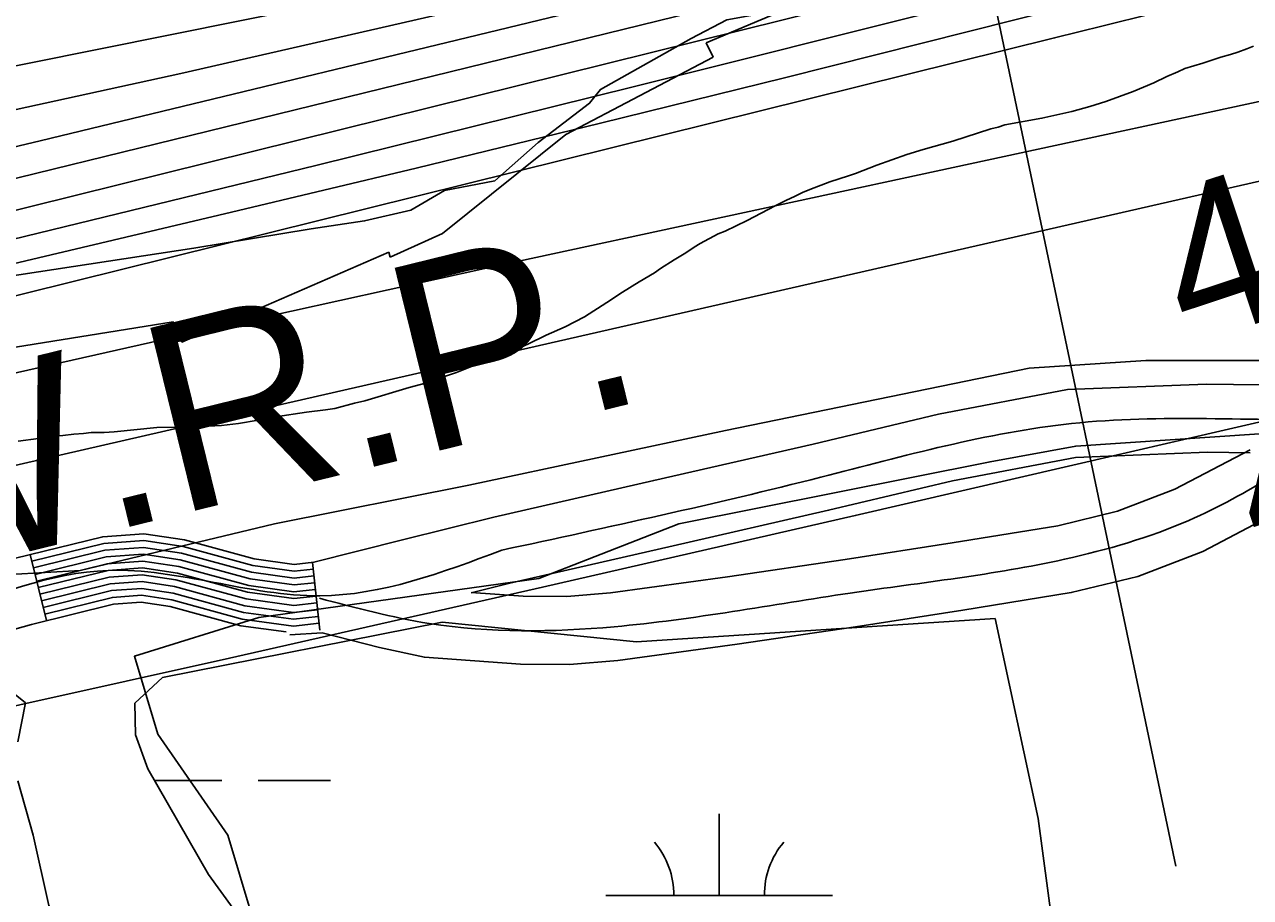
# Model space of a CAD drawing. Extents: x 3177185 to 3215018, y 812988 to 838321.
# Drawn here: x 3209728 to 3210269, y 827149 to 827534 of the extents above; entities that cross this region are included whole.
import ezdxf

# ---------------------------------------------------------------- set-up
doc = ezdxf.new("R2010")
doc.units = 0
for name, color, linetype in [('V-RIVR-EDGE', 7, 'Continuous'), ('V-RIVR-RANG', 7, 'Continuous'), ('V-ROAD-CNTR', 7, 'Continuous'), ('V-RRAP-RVMT', 7, 'Continuous'), ('V-SITE-VEGE', 7, 'Continuous'), ('V-TOPO-DPTH', 7, 'Continuous'), ('V-TOPO-MAJR', 7, 'Continuous'), ('V-TOPO-MINR', 7, 'Continuous'), ('V-TOPO-WATR', 7, 'Continuous'), ('V-TOPO-WATR-IDEN', 7, 'Continuous'), ('V-WETL-SWMP', 7, 'Continuous')]:
    doc.layers.add(name, color=color, linetype=linetype)

msp = doc.modelspace()

# ---------------------------------------------------------------- linework, layer by layer
at = {"layer": 'V-RIVR-EDGE'}
msp.add_lwpolyline([(3209718.76, 827422.59), (3209802.69, 827435.42), (3209854.44, 827443.99), (3209877.92, 827447.41), (3209898.36, 827452.14), (3209913.16, 827460.8), (3209935.34, 827465.09), (3209954.51, 827481.99), (3209977.15, 827499.32), (3209981.95, 827505.4), (3210021.99, 827527.9), (3210037.66, 827536.12), (3210071.15, 827542.12), (3210097.69, 827551.19), (3210142.46, 827553.68), (3210159.43, 827559.29), (3210192.07, 827575.3), (3210225.14, 827588.69), (3210265.59, 827600.33), (3210294.74, 827607.64)], dxfattribs=at)
at = {"layer": 'V-RIVR-RANG'}
msp.add_line((3210235.72, 827162.96), (3210030.62, 828141.7), dxfattribs=at)
at = {"layer": 'V-ROAD-CNTR'}
for p, q in [((3209737.64, 827271.17), (3209730.47, 827300.3)), ((3209858.17, 827267.03), (3209854.92, 827296.85))]:
    msp.add_line(p, q, dxfattribs=at)
for points in [[(3211456.77, 827635.95), (3211358.27, 827601.14), (3211267.47, 827566.78), (3211176.85, 827532.67), (3211124.65, 827513.7), (3211072.26, 827494.68), (3210995.95, 827465.59), (3210919.66, 827435.8), (3210858.99, 827408.66), (3210798.29, 827384.43), (3210777.42, 827379.91), (3210707.86, 827376.28), (3210633.88, 827372.97), (3210560.56, 827371.58), (3210501.46, 827375.74), (3210440.98, 827379.33), (3210374.5, 827377.19), (3210309.07, 827374.74), (3210249.24, 827375.47), (3210188.01, 827373.03)], [(3210188.01, 827373.03), (3210131.03, 827362.2), (3210075.82, 827349.05), (3210005.5, 827333.01), (3209935, 827316.85), (3209894.73, 827306.75), (3209855.62, 827296.93), (3209846.95, 827295.98), (3209829.29, 827298.4), (3209798.51, 827306.74), (3209780.64, 827309.5), (3209762.5, 827308.18), (3209723.37, 827298.55)], [(3209845.04, 827264.92), (3209859.24, 827265.81), (3209884.55, 827259.39), (3209904.34, 827255.04), (3209946.72, 827251.96), (3209968.32, 827251.87), (3209989.69, 827253.57), (3210042.26, 827260.82), (3210094.4, 827268.5), (3210141.78, 827275.78), (3210189.63, 827283.54), (3210218.99, 827290.69), (3210247.72, 827301.7), (3210287.06, 827322.4), (3210321.09, 827345.4)], [(3209925, 827283.62), (3209947.88, 827281.96), (3209967.19, 827281.87), (3209986.45, 827283.4), (3210038.02, 827290.52), (3210089.94, 827298.17), (3210137.1, 827305.42), (3210183.67, 827312.96), (3210210.03, 827319.39), (3210235.33, 827329.08), (3210268.53, 827346.55)], [(3210268.5, 827345.23), (3210249.65, 827345.46), (3210191.43, 827343.14)], [(3210191.43, 827343.14), (3210137.31, 827332.86), (3210082.63, 827319.83), (3210012.19, 827303.77), (3209942, 827287.68), (3209924.98, 827283.41)], [(3209855.24, 827293.87), (3209846.91, 827292.96), (3209828.69, 827295.45), (3209797.88, 827303.8), (3209780.52, 827306.48), (3209762.97, 827305.21), (3209731.18, 827297.38)], [(3209855.57, 827290.88), (3209846.87, 827289.94), (3209828.09, 827292.5), (3209797.26, 827300.86), (3209780.4, 827303.47), (3209763.44, 827302.23), (3209731.9, 827294.47)], [(3209855.9, 827287.9), (3209846.83, 827286.91), (3209827.49, 827289.56), (3209796.64, 827297.92), (3209780.27, 827300.45), (3209763.92, 827299.26), (3209732.62, 827291.56)], [(3209856.22, 827284.92), (3209846.78, 827283.89), (3209826.89, 827286.61), (3209796.01, 827294.98), (3209780.15, 827297.43), (3209764.39, 827296.29), (3209733.33, 827288.64)], [(3209856.55, 827281.94), (3209846.74, 827280.87), (3209826.3, 827283.67), (3209795.39, 827292.04), (3209780.03, 827294.42), (3209764.86, 827293.31), (3209734.05, 827285.73)], [(3209856.87, 827278.96), (3209846.7, 827277.85), (3209825.7, 827280.72), (3209794.77, 827289.1), (3209779.91, 827291.4), (3209765.33, 827290.34), (3209734.77, 827282.82)], [(3209857.2, 827275.97), (3209846.66, 827274.82), (3209825.1, 827277.77), (3209794.14, 827286.16), (3209779.79, 827288.38), (3209765.8, 827287.37), (3209735.48, 827279.91)], [(3209857.52, 827272.99), (3209846.62, 827271.8), (3209824.5, 827274.83), (3209793.52, 827283.22), (3209779.66, 827285.37), (3209766.27, 827284.39), (3209736.2, 827276.99)], [(3209857.85, 827270.01), (3209846.58, 827268.78), (3209823.9, 827271.88), (3209792.9, 827280.28), (3209779.54, 827282.35), (3209766.74, 827281.42), (3209736.92, 827274.08)], [(3209843.31, 827266.2), (3209823.31, 827268.94), (3209792.27, 827277.34), (3209779.42, 827279.33), (3209767.21, 827278.44), (3209731.03, 827269.54), (3209694.07, 827259.12), (3209649.03, 827245.26), (3209603.37, 827231.47), (3209485.9, 827203.96), (3209369.32, 827176.88), (3209292.6, 827152.37), (3209217.38, 827123.14), (3209137.44, 827085.9), (3209056.69, 827048.43), (3208983.6, 827019.36), (3208909.88, 826992.32), (3208831.6, 826965.93)]]:
    msp.add_lwpolyline(points, dxfattribs=at)
for points in [[(3212784.04, 828348.86), (3212610.15, 828268.62), (3212500.86, 828208.2), (3212361.17, 828105.33), (3212289.92, 828011.63), (3212212.12, 827921.98), (3212160.44, 827881.32), (3212062.5, 827839.05), (3211919.46, 827792.25), (3211747.55, 827733.29), (3211657.99, 827699.93), (3211560.1, 827656.66), (3211363.42, 827587.05), (3211182.05, 827518.61), (3211077.49, 827480.62), (3210925.45, 827421.96), (3210802.69, 827370.03), (3210708.58, 827361.3), (3210560.17, 827356.57), (3210440.78, 827364.32), (3210309.26, 827359.73), (3210189.72, 827358.08), (3210079.22, 827334.44), (3209938.5, 827302.26)], [(3209858.02, 827281.06), (3209906.5, 827269.92), (3209988.07, 827268.49), (3210092.17, 827283.33), (3210186.65, 827298.25), (3210241.52, 827315.39), (3210314.7, 827359.19)], [(3209938.5, 827302.26), (3209858.27, 827282.13), (3209764.86, 827293.31), (3209689.83, 827273.51), (3209599.49, 827245.97), (3209365.34, 827191.36), (3209211.49, 827136.95), (3209050.75, 827062.22), (3208904.9, 827006.47), (3208748.23, 826958.77), (3208586.7, 826931.81), (3208473.88, 826906.7), (3208369.01, 826888.58), (3208346.33, 826885.16)]]:
    msp.add_spline(points, degree=3, dxfattribs=at)
at = {"layer": 'V-RRAP-RVMT'}
for p, q in [((3210080.53, 827547.9), (3210028.66, 827526.05)), ((3210028.66, 827526.05), (3210031.63, 827519.69)), ((3210031.63, 827519.69), (3209966.77, 827485.49)), ((3209966.77, 827485.49), (3209912.32, 827441.94)), ((3209912.32, 827441.94), (3209889.17, 827431.5)), ((3209888.67, 827433.7), (3209797.32, 827393.95)), ((3209889.17, 827431.5), (3209888.67, 827433.7)), ((3209793.55, 827403.01), (3209687.63, 827385.96)), ((3209797.32, 827393.95), (3209793.55, 827403.01))]:
    msp.add_line(p, q, dxfattribs=at)
at = {"layer": 'V-SITE-VEGE'}
for points in [[(3210269.97, 827524.51), (3210267.11, 827523.33), (3210263.08, 827521.88), (3210259.82, 827520.82), (3210255.53, 827519.63), (3210247.59, 827516.99), (3210239.78, 827514.61), (3210236.66, 827513.16), (3210231.85, 827511.19), (3210226, 827508.29), (3210216.89, 827504.47), (3210204.92, 827500.12), (3210197.89, 827497.87), (3210189.95, 827495.75), (3210176.67, 827492.7), (3210160.26, 827489.76), (3210157.4, 827488.83), (3210154.15, 827488.03), (3210137.36, 827482.62), (3210124.34, 827478.91), (3210117.18, 827476.67), (3210103.91, 827472.05), (3210094.42, 827468.36), (3210091.42, 827467.3), (3210083.09, 827464.66), (3210074.38, 827461.36), (3210071.12, 827459.91), (3210067.61, 827458.21), (3210063.97, 827456.63), (3210059.03, 827454.13), (3210046.68, 827447.56), (3210037.05, 827442.95), (3210033.93, 827441.77), (3210026, 827437.43), (3210023.27, 827435.85), (3210019.63, 827433.36), (3210014.43, 827430.21), (3210008.46, 827426.41), (3210005.86, 827424.57), (3209999.1, 827420.63), (3209991.69, 827416.04), (3209984.8, 827411.45), (3209974.93, 827405.15), (3209966.47, 827400.81), (3209958.02, 827397.12), (3209949.96, 827393.05), (3209944.23, 827390.55), (3209940.46, 827389.23), (3209935.52, 827387.12), (3209928.88, 827384.48), (3209925.89, 827383.56), (3209918.47, 827380.66), (3209907.93, 827377.1), (3209904.81, 827375.91), (3209897.65, 827373.92), (3209878.13, 827368.1), (3209873.57, 827367.04), (3209864.85, 827364.79), (3209860.69, 827364.12), (3209852.35, 827363.04), (3209838.67, 827361.02), (3209830.99, 827359.56), (3209822.27, 827358.08), (3209814.84, 827357.27), (3209799.99, 827356.42), (3209786.3, 827356.36), (3209767.55, 827354.46), (3209763.12, 827354.18), (3209757.38, 827354.15), (3209754, 827353.74), (3209749.7, 827353.46), (3209744.88, 827352.79), (3209740.06, 827352.38), (3209734.07, 827351.44), (3209725.21, 827350.36)], [(3209690.68, 827289.78), (3209752.44, 827293.21), (3209838.21, 827313.81), (3209923.98, 827330.97), (3210037.19, 827355), (3210171, 827382.46), (3210222.46, 827385.89), (3210356.26, 827385.89), (3210383.71, 827416.79), (3210407.72, 827430.52), (3210428.31, 827437.38), (3210462.62, 827454.54), (3210493.49, 827451.11), (3210496.93, 827440.81), (3210476.34, 827413.35), (3210466.05, 827392.76), (3210493.49, 827385.89), (3210548.39, 827382.46), (3210620.44, 827382.46), (3210737.08, 827399.62)], [(3210761.1, 827355), (3210620.44, 827351.57), (3210562.11, 827351.57), (3210531.24, 827358.44), (3210418.02, 827358.44), (3210294.51, 827355), (3210191.58, 827348.14), (3210153.85, 827341.27), (3210016.61, 827313.81), (3209954.86, 827289.78), (3209831.35, 827272.62), (3209776.45, 827255.46), (3209786.75, 827221.13), (3209817.62, 827176.51), (3209827.92, 827142.18), (3209821.05, 827111.29), (3209807.33, 827097.56), (3209793.61, 827094.13), (3209773.02, 827090.7), (3209759.3, 827111.29), (3209738.71, 827145.62), (3209731.85, 827176.51), (3209724.99, 827200.54)], [(3209724.99, 827217.7), (3209728.42, 827234.86), (3209711.27, 827248.59)]]:
    msp.add_lwpolyline(points, dxfattribs=at)
at = {"layer": 'V-TOPO-DPTH'}
for points in [[(3211452.74, 827885.48), (3211387.45, 827864.01), (3211322.02, 827842.98), (3211256.5, 827822.24), (3211165.94, 827793.9), (3211145.55, 827787.85), (3211125.04, 827782.2), (3211104.38, 827777.15), (3210287.69, 827628.15), (3210250.69, 827619.4), (3210213.7, 827610.57), (3210042.48, 827569.44), (3209919.77, 827540.57), (3209796.88, 827512.46), (3209673.74, 827485.49), (3209550.43, 827459.29), (3209188.98, 827384.23), (3209165.81, 827379.51), (3209142.61, 827374.91), (3209119.39, 827370.47), (3209096.13, 827366.16), (3208723.69, 827298.48)], [(3208723.69, 827298.48), (3209096.13, 827366.16), (3209119.39, 827370.47), (3209142.61, 827374.91), (3209165.81, 827379.51), (3209188.98, 827384.23), (3209550.43, 827459.29), (3209673.74, 827485.49), (3209796.88, 827512.46), (3209919.77, 827540.57), (3210042.48, 827569.44), (3210213.7, 827610.57), (3210250.69, 827619.4), (3210287.69, 827628.15), (3211104.38, 827777.15), (3211125.04, 827782.2), (3211145.55, 827787.85), (3211165.94, 827793.9), (3211256.5, 827822.24), (3211322.02, 827842.98), (3211387.45, 827864.01), (3211452.74, 827885.48)], [(3211536.65, 827872.22), (3211263.28, 827776.59), (3211250.22, 827772.02), (3211237.15, 827767.47), (3211224.07, 827762.92), (3211211, 827758.39), (3211205.49, 827756.48), (3211195.13, 827753.02), (3211184.72, 827749.72), (3211174.24, 827746.65), (3211163.71, 827743.74), (3211153.11, 827741.11), (3211142.47, 827738.68), (3211131.76, 827736.57), (3211121.01, 827734.68), (3210320.78, 827612.11), (3210295.05, 827606.1), (3210269.36, 827599.96), (3210243.68, 827593.73), (3209260.11, 827352.56)], [(3209260.11, 827352.56), (3210243.68, 827593.73), (3210269.36, 827599.96), (3210295.05, 827606.1), (3210320.78, 827612.11), (3211121.01, 827734.68), (3211131.76, 827736.57), (3211142.47, 827738.68), (3211153.11, 827741.11), (3211163.71, 827743.74), (3211174.24, 827746.65), (3211184.72, 827749.72), (3211195.13, 827753.02), (3211205.49, 827756.48), (3211211, 827758.39), (3211224.07, 827762.92), (3211237.15, 827767.47), (3211250.22, 827772.02), (3211263.28, 827776.59), (3211536.65, 827872.22)], [(3211448.25, 827804.45), (3211350.91, 827771.01), (3211180.46, 827712.45), (3211168.32, 827708.39), (3211156.14, 827704.46), (3211143.9, 827700.72), (3211131.61, 827697.11), (3210316.66, 827586.57), (3210302.69, 827583.28), (3210288.73, 827579.89), (3210274.8, 827576.45), (3209996.42, 827506.6), (3209856.47, 827471.91), (3209716.4, 827437.76), (3209576.14, 827404.42), (3209435.74, 827371.61), (3209170.54, 827310.43), (3209162.64, 827308.68), (3209154.72, 827307.01), (3209146.78, 827305.47), (3209138.81, 827304.01), (3207953.48, 827097.34)]]:
    msp.add_lwpolyline(points, dxfattribs=at)
at = {"layer": 'V-TOPO-MAJR'}
msp.add_lwpolyline([(3209675.17, 827369.43), (3209803.02, 827398.26), (3209931.02, 827426.42), (3210274.59, 827500.58), (3210300.67, 827505.62), (3210326.85, 827509.91), (3211122.29, 827640.22), (3211149.1, 827647.74), (3211175.81, 827655.56), (3211202.4, 827663.82), (3211228.89, 827672.38), (3211235.55, 827674.59), (3211258.67, 827682.18), (3211281.82, 827689.68), (3211305.03, 827697.02), (3211328.26, 827704.26), (3211351.55, 827711.32), (3211374.88, 827718.25), (3211398.27, 827724.98), (3211421.7, 827731.58)], dxfattribs=at)
at = {"layer": 'V-TOPO-MINR'}
for points in [[(3208307.1, 827244.59), (3209115.55, 827394.01), (3209127, 827396.15), (3209138.44, 827398.33), (3209149.88, 827400.56), (3209161.3, 827402.83), (3209886.64, 827548.56), (3209953.18, 827562.31), (3210019.61, 827576.56), (3210085.87, 827591.55), (3210152.02, 827607.04), (3210199.54, 827618.44), (3210241.86, 827628.55), (3210284.2, 827638.6), (3210326.56, 827648.57), (3210368.94, 827658.47), (3211142.3, 827805.45), (3211303.91, 827858.95), (3211396.5, 827889.64), (3211489.08, 827920.35)], [(3208723.69, 827298.48), (3209096.13, 827366.16), (3209119.39, 827370.47), (3209142.61, 827374.91), (3209165.81, 827379.51), (3209188.98, 827384.23), (3209550.43, 827459.29), (3209673.74, 827485.49), (3209796.88, 827512.46), (3209919.77, 827540.57), (3210042.48, 827569.44), (3210213.7, 827610.57), (3210250.69, 827619.4), (3210287.69, 827628.15), (3211104.38, 827777.15), (3211125.04, 827782.2), (3211145.55, 827787.85), (3211165.94, 827793.9), (3211256.5, 827822.24), (3211322.02, 827842.98), (3211387.45, 827864.01), (3211452.74, 827885.48)], [(3209637.11, 827459.54), (3209734.8, 827482.79), (3210228.51, 827602.26), (3210259.91, 827609.8), (3210291.33, 827617.25), (3210322.77, 827624.59), (3210354.24, 827631.85), (3210940.93, 827725.8), (3211070.65, 827750.05), (3211101.78, 827756.35), (3211132.75, 827763.25), (3211163.52, 827771.07), (3211194.13, 827779.49), (3211209.69, 827784.02), (3211247.9, 827795.43), (3211285.99, 827807.19), (3211323.92, 827819.47), (3211361.73, 827832.11), (3211377.48, 827837.49), (3211423.08, 827853.11)], [(3208865.63, 827265.62), (3209146.08, 827314.39), (3209149.63, 827315.04), (3209153.17, 827315.72), (3209156.7, 827316.46), (3209160.22, 827317.24), (3209286.98, 827346.24), (3209353.83, 827361.73), (3209420.62, 827377.46), (3209487.32, 827393.57), (3209553.97, 827409.93), (3210259.22, 827585.06), (3210279.04, 827589.92), (3210298.87, 827594.7), (3210318.73, 827599.36), (3210338.6, 827603.94), (3211145.66, 827717.76), (3211150.21, 827719.17), (3211154.74, 827720.66), (3211159.26, 827722.19), (3211398.94, 827805.63), (3211516.03, 827847.73)], [(3207953.48, 827097.34), (3209138.81, 827304.01), (3209146.78, 827305.47), (3209154.72, 827307.01), (3209162.64, 827308.68), (3209170.54, 827310.43), (3209435.74, 827371.61), (3209576.14, 827404.42), (3209716.4, 827437.76), (3209856.47, 827471.91), (3209996.42, 827506.6), (3210274.8, 827576.45), (3210288.73, 827579.89), (3210302.69, 827583.28), (3210316.66, 827586.57), (3211131.61, 827697.11), (3211143.9, 827700.72), (3211156.14, 827704.46), (3211168.32, 827708.39), (3211180.46, 827712.45), (3211350.91, 827771.01), (3211448.25, 827804.45)], [(3208481.48, 827167.39), (3209128.82, 827289.26), (3209142.86, 827292.01), (3209156.88, 827294.88), (3209170.85, 827297.95), (3209184.79, 827301.15), (3209819.3, 827451.31), (3209900.66, 827470.77), (3209981.95, 827490.48), (3210063.15, 827510.57), (3210144.29, 827530.91), (3210290.36, 827567.89), (3210298.43, 827569.9), (3210306.5, 827571.87), (3211121.57, 827676.9), (3211142.01, 827682.82), (3211162.39, 827688.94), (3211182.66, 827695.4), (3211202.86, 827702.08), (3211310.1, 827738.49), (3211383.9, 827763.45), (3211457.74, 827788.29)], [(3209700.51, 827334.29), (3209806.33, 827358.5), (3210318.31, 827475.47), (3210327.83, 827477.44), (3210337.38, 827479.15), (3210346.99, 827480.48), (3211177.72, 827635.66), (3211180.43, 827636.41), (3211183.12, 827637.19), (3211185.8, 827638.01), (3211188.47, 827638.87), (3211189.51, 827639.21), (3211193.81, 827640.59), (3211195.96, 827641.25), (3211200.28, 827642.53), (3211204.62, 827643.73), (3211206.8, 827644.3), (3211385.7, 827690.07), (3211476.59, 827715.69)], [(3209208.04, 827286.32), (3210182.28, 827528.13), (3210203.64, 827533.46), (3210224.99, 827538.81), (3210246.32, 827544.2), (3210267.66, 827549.62), (3210305.9, 827559.39), (3210308.11, 827559.94), (3210312.53, 827561.01), (3210314.74, 827561.52), (3210325.06, 827563.86), (3210327.98, 827564.47), (3210330.9, 827565.02), (3210333.85, 827565.46), (3210336.8, 827565.83), (3210339.77, 827566.08), (3210342.74, 827566.25), (3210345.71, 827566.29), (3210348.69, 827566.24), (3211111.03, 827655.89)], [(3209680.15, 827223.85), (3209818.32, 827254.61), (3209956.38, 827285.89), (3210094.36, 827317.51), (3210355.05, 827377.76), (3210362.65, 827379.38), (3210370.29, 827380.81), (3210377.97, 827381.96), (3210385.68, 827382.93), (3210405.13, 827385.02), (3210411.32, 827385.68), (3210417.51, 827386.33), (3210423.7, 827386.96), (3210429.9, 827387.58), (3210436.08, 827388.28), (3210442.24, 827389.1), (3210448.38, 827390.09), (3210454.5, 827391.19), (3210626.86, 827424.85), (3210718.95, 827443.75)]]:
    msp.add_lwpolyline(points, dxfattribs=at)
at = {"layer": 'V-TOPO-WATR'}
msp.add_lwpolyline([(3209260.11, 827352.56), (3210243.68, 827593.73), (3210269.36, 827599.96), (3210295.05, 827606.1), (3210320.78, 827612.11), (3211121.01, 827734.68), (3211131.76, 827736.57), (3211142.47, 827738.68), (3211153.11, 827741.11), (3211163.71, 827743.74), (3211174.24, 827746.65), (3211184.72, 827749.72), (3211195.13, 827753.02), (3211205.49, 827756.48), (3211211, 827758.39), (3211224.07, 827762.92), (3211237.15, 827767.47), (3211250.22, 827772.02), (3211263.28, 827776.59), (3211536.65, 827872.22)], dxfattribs=at)
at = {"layer": 'V-WETL-SWMP'}
for p, q in [((3209912.18, 827270.52), (3209788.86, 827246.1)), ((3209997.81, 827261.77), (3209912.18, 827270.52)), ((3210156.07, 827272.13), (3209997.81, 827261.77)), ((3210174.97, 827183.93), (3210156.07, 827272.13)), ((3209788.86, 827246.1), (3209776.57, 827234.77)), ((3209776.57, 827234.77), (3209776.9, 827220.82)), ((3209776.9, 827220.82), (3209782.33, 827205.82)), ((3209782.33, 827205.82), (3209809.09, 827159.25)), ((3209785.27, 827200.7), (3209814.99, 827200.7)), ((3209830.99, 827200.7), (3209862.99, 827200.7)), ((3210034.3, 827149.96), (3210034.3, 827185.96)), ((3210198.54, 827008.29), (3210174.97, 827183.93)), ((3209809.09, 827159.25), (3209857.68, 827092.39)), ((3209984.3, 827149.96), (3210084.3, 827149.96))]:
    msp.add_line(p, q, dxfattribs=at)
for centre, start, end in [((3209979.06, 827150.44), 359.2282, 40.7718), ((3210089.55, 827150.44), 139.2282, 180.7718)]:
    msp.add_arc(centre, 35.25, start, end, dxfattribs=at)

# ---------------------------------------------------------------- texts
at = {"layer": 'V-RIVR-RANG'}
for s, p in [('42.2', (3210241.31, 827392.2)), ('44.7', (3210273, 827297.36))]:
    msp.add_text(s, height=67, rotation=18.3383, dxfattribs=at).set_placement(p)
at = {"layer": 'V-TOPO-WATR-IDEN'}
msp.add_text('L.W.R.P.', height=83, rotation=13.8067, dxfattribs=at).set_placement((3209572.85, 827263.04))

doc.saveas('drawing.dxf')
